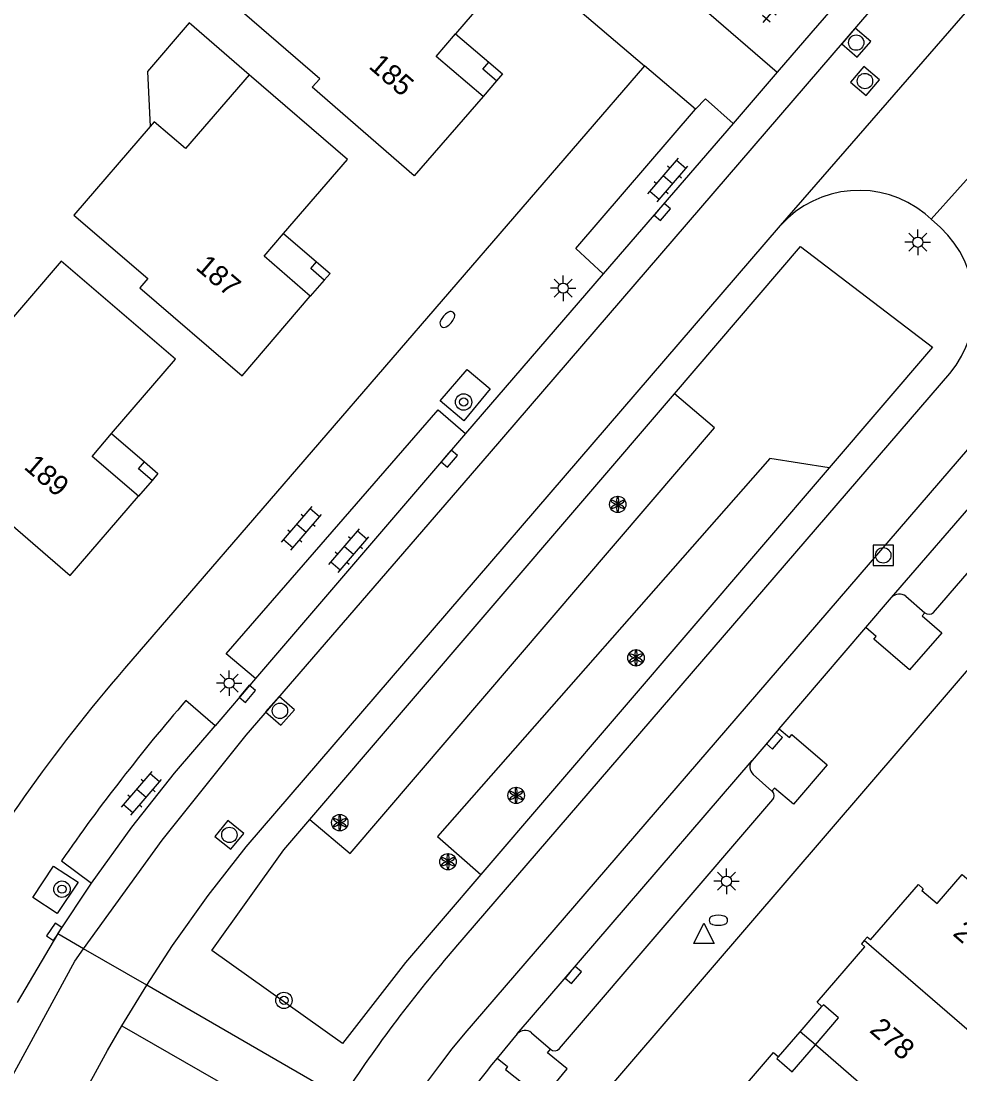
# Model space of a CAD drawing. Extents: x 124000 to 128010, y 398999 to 403000.
# Drawn here: x 127288.7 to 127334.5, y 400103.8 to 400155.2 of the extents above; entities that cross this region are included whole.
import ezdxf

# ---------------------------------------------------------------- set-up
doc = ezdxf.new("R2010")
doc.units = 0
for name, color, linetype in [('gg-anno-huisnummerreeks BGT', 7, 'Continuous'), ('gg-bbg-hoofdgebouw', 7, 'Continuous'), ('gg-bbg-luifel en loopbrug', 7, 'Continuous'), ('gg-bbg-onder overbouw', 7, 'Continuous'), ('gg-bbg-pand overbouw', 7, 'Continuous'), ('gg-bbg-pilaar onder overbouw', 7, 'Continuous'), ('gg-bbg-pilaar pand', 7, 'Continuous'), ('gg-bbg-tussenscheiding', 7, 'Continuous'), ('gg-knt-verharding', 7, 'Continuous'), ('gg-knt-verharding nz', 7, 'Continuous'), ('gt-grn-groengrens', 7, 'Continuous'), ('gt-grn-groengrens NZ', 7, 'Continuous'), ('gt-grn-weggrens', 7, 'Continuous'), ('gt-grn-weggrens revisie', 7, 'Continuous'), ('gt-symb-boom', 7, 'Continuous'), ('gt-symb-brandkraan', 7, 'Continuous'), ('gt-symb-klinker verharding', 7, 'Continuous'), ('gt-symb-kolk', 7, 'Continuous'), ('gt-symb-lichtmast', 7, 'Continuous'), ('gt-symb-rioolschacht', 7, 'Continuous'), ('gt-symb-solitaire heester', 7, 'Continuous'), ('gt-symb-tegel verharding', 7, 'Continuous'), ('gt-symb-waterafsluiter', 7, 'Continuous')]:
    doc.layers.add(name, color=color, linetype=linetype)

# ---------------------------------------------------------------- blocks, each defined once
blk = doc.blocks.new('gt0-KOLK')
at = {"layer": 'gt-symb-kolk'}
blk.add_lwpolyline([(0, 0), (0.375, 0), (0.375, 0.4), (-0.375, 0.4), (-0.375, 0), (0, 0)], dxfattribs=at)
blk = doc.blocks.new('gt0-RS')
at = {"layer": 'gt-symb-rioolschacht'}
blk.add_lwpolyline([(-0.5, -0.5), (0.5, -0.5), (0.5, 0.5), (-0.5, 0.5)], close=True, dxfattribs=at)
blk.add_circle((0, 0), 0.375, dxfattribs=at)
blk = doc.blocks.new('gt0-BOOM')
at = {"layer": 'gt-symb-boom'}
for radius in [0.4, 0.2]:
    blk.add_circle((0, 0), radius, dxfattribs=at)
blk = doc.blocks.new('gt0-KL1')
at = {"layer": 'gt-symb-klinker verharding'}
for p, q in [((-1.15, 0.3), (1.15, 0.3)), ((-1, -0.3), (-1, 0.3)), ((-0.5, 0.3), (-0.5, 0.45)), ((0, -0.3), (0, 0.3)), ((0.5, 0.3), (0.5, 0.45)), ((1, -0.3), (1, 0.3)), ((-1.15, -0.3), (1.15, -0.3)), ((-0.5, -0.45), (-0.5, -0.3)), ((0.5, -0.45), (0.5, -0.3))]:
    blk.add_line(p, q, dxfattribs=at)
blk = doc.blocks.new('gt0-SH')
at = {"layer": 'gt-symb-solitaire heester'}
blk.add_circle((0, 0), 0.4, dxfattribs=at)
for centre, start, end in [((-0.346, 0.2), 270, 30), ((-0.346, -0.2), 330, 90), ((0, 0.4), 210, 330), ((0.346, 0.2), 150, 270), ((0.346, -0.2), 90, 210), ((0, -0.4), 30, 150)]:
    blk.add_arc(centre, 0.4, start, end, dxfattribs=at)
blk = doc.blocks.new('gt0-BR')
at = {"layer": 'gt-symb-brandkraan'}
for centre, radius, start, end in [((-0.244, 0), 0.206, 107.5669, 252.4331), ((0.599, -2.664), 3, 106.892, 107.5669), ((0, -0.691), 0.938, 73.108, 106.892), ((-0.599, -2.664), 3, 72.4331, 73.108), ((0.244, 0), 0.206, 287.567, 72.4331), ((0.599, 2.664), 3, 252.4331, 253.108), ((0, 0.691), 0.938, 253.108, 286.8921), ((-0.599, 2.664), 3, 286.8921, 287.567)]:
    blk.add_arc(centre, radius, start, end, dxfattribs=at)
blk = doc.blocks.new('gt0-LMAST')
at = {"layer": 'gt-symb-lichtmast'}
for p, q in [((-0.005, 0.246), (-0.005, 0.621)), ((-0.182, 0.173), (-0.447, 0.438)), ((0.172, 0.173), (0.437, 0.438)), ((-0.255, -0.004), (-0.63, -0.004)), ((-0.182, -0.181), (-0.447, -0.446)), ((-0.005, -0.254), (-0.005, -0.629)), ((0.437, -0.446), (0.172, -0.181)), ((0.245, -0.004), (0.62, -0.004))]:
    blk.add_line(p, q, dxfattribs=at)
blk.add_circle((-0.005, -0.004), 0.25, dxfattribs=at)
blk = doc.blocks.new('gt0-WAFSL')
at = {"layer": 'gt-symb-waterafsluiter'}
for p, q in [((-0.5, -0.333), (0, 0.667)), ((0, 0.667), (0.5, -0.333)), ((0.5, -0.333), (-0.5, -0.333))]:
    blk.add_line(p, q, dxfattribs=at)
blk = doc.blocks.new('gt0-TEG1')
at = {"layer": 'gt-symb-tegel verharding'}
for p, q in [((-1.125, 0), (1.125, 0)), ((-0.9, -0.25), (-0.9, 0.25)), ((-0.45, -0.25), (-0.45, 0.25)), ((0, -0.25), (0, 0.25)), ((0.45, -0.25), (0.45, 0.25)), ((0.9, -0.25), (0.9, 0.25))]:
    blk.add_line(p, q, dxfattribs=at)

msp = doc.modelspace()

# ---------------------------------------------------------------- linework, layer by layer
at = {"layer": 'gg-bbg-hoofdgebouw'}
msp.add_line((127313.011, 400158.17), (127309.892, 400154.535), dxfattribs=at)
for points in [[(127311.227, 400151.484), (127307.866, 400147.614), (127302.89, 400151.935), (127303.271, 400152.345), (127299.589, 400155.516), (127303.511, 400160.07), (127305.151, 400158.747), (127308.199, 400162.299)], [(127299.825, 400152.542), (127296.718, 400148.935), (127295.197, 400150.248), (127294.994, 400150.013)], [(127301.504, 400144.791), (127304.621, 400148.411), (127299.825, 400152.542)], [(127294.994, 400150.013), (127291.275, 400145.694), (127294.874, 400142.595), (127294.497, 400142.142), (127299.483, 400137.848), (127302.803, 400141.733)], [(127293.112, 400135.047), (127296.224, 400138.661), (127290.662, 400143.451), (127287.556, 400139.844), (127286.722, 400140.566), (127282.8, 400135.999), (127286.475, 400132.843), (127286.108, 400132.417), (127291.101, 400128.116), (127294.433, 400131.982)], [(127330.125, 400110.332), (127332.454, 400113.038), (127332.696, 400112.829), (127332.624, 400112.746), (127333.367, 400112.106), (127334.594, 400113.527), (127335.047, 400113.135)], [(127330.125, 400110.332), (127329.958, 400110.476), (127329.81, 400110.304)], [(127327.754, 400107.087), (127327.512, 400107.296), (127329.841, 400110.002)], [(127329.81, 400110.304), (127329.674, 400110.146), (127329.841, 400110.002)], [(127327.44, 400105.224), (127328.568, 400106.531), (127327.826, 400107.17), (127327.754, 400107.087)], [(127325.631, 400104.629), (127325.559, 400104.546), (127326.302, 400103.906), (127327.44, 400105.224)], [(127323.059, 400102.133), (127325.389, 400104.838), (127325.631, 400104.629)]]:
    msp.add_lwpolyline(points, dxfattribs=at)
at = {"layer": 'gg-bbg-luifel en loopbrug'}
for p, q in [((127326.693, 400105.858), (127327.754, 400107.087)), ((127325.631, 400104.629), (127326.693, 400105.858)), ((127327.44, 400105.224), (127326.693, 400105.858))]:
    msp.add_line(p, q, dxfattribs=at)
msp.add_lwpolyline([(127299.825, 400152.542), (127296.905, 400155.064), (127294.863, 400152.699), (127294.994, 400150.013)], dxfattribs=at)
at = {"layer": 'gg-bbg-onder overbouw'}
for points in [[(127311.227, 400151.484), (127308.941, 400153.427), (127309.892, 400154.535)], [(127302.803, 400141.733), (127300.56, 400143.695), (127301.504, 400144.791)], [(127294.433, 400131.982), (127292.171, 400133.92), (127293.112, 400135.047)]]:
    msp.add_lwpolyline(points, dxfattribs=at)
at = {"layer": 'gg-bbg-pand overbouw'}
for p, q in [((127309.892, 400154.535), (127311.509, 400153.148)), ((127311.882, 400152.247), (127311.227, 400151.484)), ((127301.504, 400144.791), (127303.113, 400143.411)), ((127303.484, 400142.513), (127302.803, 400141.733)), ((127293.112, 400135.047), (127294.714, 400133.657)), ((127295.086, 400132.752), (127294.433, 400131.982))]:
    msp.add_line(p, q, dxfattribs=at)
at = {"layer": 'gg-bbg-pilaar onder overbouw'}
for points in [[(127311.882, 400152.247), (127311.222, 400152.814), (127311.509, 400153.148)], [(127303.484, 400142.513), (127302.828, 400143.085), (127303.113, 400143.411)], [(127295.086, 400132.752), (127294.423, 400133.315), (127294.714, 400133.657)]]:
    msp.add_lwpolyline(points, dxfattribs=at)
at = {"layer": 'gg-bbg-pilaar pand'}
for points in [[(127311.509, 400153.148), (127312.169, 400152.581), (127311.882, 400152.247)], [(127303.113, 400143.411), (127303.773, 400142.845), (127303.484, 400142.513)], [(127294.714, 400133.657), (127295.371, 400133.087), (127295.086, 400132.752)]]:
    msp.add_lwpolyline(points, dxfattribs=at)
at = {"layer": 'gg-bbg-tussenscheiding'}
for p, q in [((127339.59, 400101.85), (127329.81, 400110.304)), ((127336.06, 400097.753), (127327.44, 400105.224))]:
    msp.add_line(p, q, dxfattribs=at)
at = {"layer": 'gg-knt-verharding'}
for p, q in [((127313.011, 400158.17), (127319.094, 400152.977)), ((127328.771, 400156.379), (127327.214, 400154.568)), ((127327.214, 400154.568), (127325.576, 400152.663)), ((127319.094, 400152.977), (127293.743, 400123.57)), ((127321.592, 400150.865), (127319.094, 400152.977)), ((127325.576, 400152.663), (127323.431, 400150.169)), ((127323.431, 400150.169), (127317.092, 400142.82)), ((127333.081, 400145.492), (127332.785, 400145.755)), ((127333.537, 400145.087), (127333.081, 400145.492)), ((127317.092, 400142.82), (127310.378, 400135.042)), ((127331.144, 400127.036), (127342.644, 400140.353)), ((127333.191, 400126.314), (127343.627, 400138.434)), ((127309.9, 400109.99), (127333.996, 400137.967)), ((127310.378, 400135.042), (127300.131, 400123.08)), ((127329.892, 400125.572), (127331.144, 400127.036)), ((127331.844, 400127.098), (127332.771, 400126.299)), ((127325.672, 400120.638), (127329.892, 400125.572)), ((127300.131, 400123.08), (127298.16, 400120.776)), ((127298.16, 400120.776), (127296.742, 400122.016)), ((127325.672, 400120.638), (127324.345, 400119.087)), ((127312.893, 400105.753), (127324.345, 400119.087)), ((127325.309, 400117.595), (127324.393, 400118.406)), ((127314.953, 400105.032), (127325.358, 400117.185)), ((127290.666, 400114.197), (127292.135, 400113.109)), ((127290.49, 400110.627), (127292.135, 400113.109)), ((127293.619, 400106.141), (127294.826, 400108.125)), ((127304.356, 400102.625), (127294.826, 400108.125)), ((127293.619, 400106.141), (127303.138, 400100.685)), ((127312.893, 400105.753), (127311.915, 400104.566)), ((127313.596, 400105.805), (127314.516, 400105.006))]:
    msp.add_line(p, q, dxfattribs=at)
for points in [[(127312.327, 400096.543), (127314.447, 400099.705), (127386.157, 400183.307)], [(127321.592, 400150.865), (127322.07, 400151.37), (127323.431, 400150.169)], [(127317.092, 400142.82), (127315.76, 400144.067), (127321.592, 400150.865)], [(127294.826, 400108.125), (127296.08, 400110.057), (127297.829, 400112.505), (127299.683, 400114.875), (127325.732, 400145.183)], [(127309.139, 400136.626), (127310.455, 400138.159), (127311.577, 400137.221), (127310.295, 400135.661), (127309.139, 400136.626)], [(127300.131, 400123.08), (127298.701, 400124.295), (127309.04, 400136.198), (127310.378, 400135.042)], [(127332.771, 400126.299), (127332.638, 400126.145), (127333.595, 400125.321), (127332.03, 400123.503), (127330.276, 400125.003), (127330.393, 400125.143), (127329.892, 400125.572)], [(127292.135, 400113.109), (127294.102, 400115.83), (127296.182, 400118.466), (127298.16, 400120.776)], [(127325.672, 400120.638), (127326.17, 400120.212), (127326.281, 400120.353), (127328.001, 400118.882), (127326.367, 400116.95), (127325.438, 400117.746), (127325.309, 400117.595)], [(127289.278, 400112.411), (127290.287, 400113.932), (127291.477, 400113.145), (127290.466, 400111.622), (127289.278, 400112.411)], [(127288.529, 400107.281), (127290.487, 400110.623), (127290.49, 400110.627)], [(127290.16, 400099.597), (127291.47, 400102.299), (127292.907, 400104.936), (127293.619, 400106.141)], [(127311.915, 400104.566), (127312.417, 400104.153), (127312.323, 400104.02), (127314.119, 400102.577), (127315.329, 400104.048), (127314.375, 400104.835), (127314.516, 400105.006)]]:
    msp.add_lwpolyline(points, dxfattribs=at)
for centre, radius, start, end in [((127329.558, 400141.771), 5.127, 50.9968, 138.2763), ((127329.979, 400141.283), 5.208, 320.4589, 46.9182), ((127331.528, 400126.678), 0.526, 53.1075, 137.0157), ((127332.973, 400126.532), 0.309, 229.1313, 314.9595), ((127357.998, 400068.235), 84.797, 139.26587, 149.99076), ((127369.312, 400059.353), 95.881, 139.18992, 145.10985), ((127324.738, 400118.773), 0.504, 141.3578, 226.7058), ((127325.138, 400117.367), 0.285, 320.499, 53.1315), ((127360.949, 400065.794), 67.523, 139.11526, 146.94356), ((127313.271, 400105.426), 0.5, 49.3803, 139.0805), ((127314.721, 400105.243), 0.314, 229.1495, 317.6603), ((127355.008, 400069.186), 55.757, 140.6137, 147.5839)]:
    msp.add_arc(centre, radius, start, end, dxfattribs=at)
at = {"layer": 'gg-knt-verharding nz'}
for points in [[(127408.542, 400220.065), (127341.808, 400142.344), (127310.334, 400105.791)], [(127291.749, 400109.901), (127295.579, 400115.196), (127299.67, 400120.32), (127311.546, 400134.062), (127368.17, 400199.936)], [(127269.223, 400015.212), (127279.843, 400076.7), (127280.841, 400082.123), (127281.739, 400086.682), (127282.804, 400090.408), (127284.134, 400094.268), (127285.465, 400097.462), (127288.093, 400103.352), (127291.319, 400109.307), (127291.749, 400109.901)]]:
    msp.add_lwpolyline(points, dxfattribs=at)
msp.add_arc((127356.087, 400068.444), 59.06, 140.77588, 171.44848, dxfattribs=at)
at = {"layer": 'gt-grn-groengrens'}
for p, q in [((127302.789, 400116.215), (127320.556, 400136.981)), ((127328.102, 400133.36), (127311.113, 400113.529))]:
    msp.add_line(p, q, dxfattribs=at)
for points in [[(127302.789, 400116.215), (127304.741, 400114.544), (127322.509, 400135.311), (127320.556, 400136.981)], [(127328.102, 400133.36), (127325.215, 400133.817), (127309.005, 400115.382), (127311.113, 400113.529)]]:
    msp.add_lwpolyline(points, dxfattribs=at)
at = {"layer": 'gt-grn-groengrens NZ'}
for points in [[(127320.556, 400136.981), (127326.7, 400144.162), (127333.147, 400139.25), (127328.102, 400133.36)], [(127298.005, 400109.826), (127301.516, 400114.727), (127302.789, 400116.215)], [(127311.113, 400113.529), (127307.44, 400109.241), (127304.368, 400105.291), (127298.005, 400109.826)]]:
    msp.add_lwpolyline(points, dxfattribs=at)
at = {"layer": 'gt-grn-weggrens'}
for p, q in [((127325.732, 400145.183), (127335.535, 400156.47)), ((127321.888, 400155.848), (127325.576, 400152.663)), ((127291.749, 400109.901), (127290.49, 400110.627)), ((127294.826, 400108.125), (127291.749, 400109.901))]:
    msp.add_line(p, q, dxfattribs=at)
at = {"layer": 'gt-grn-weggrens revisie'}
msp.add_line((127333.081, 400145.492), (127337.067, 400149.944), dxfattribs=at)

# ---------------------------------------------------------------- block references
at = {"layer": 'gt-symb-boom'}
for p in [(127310.28, 400136.575), (127290.695, 400112.81), (127301.519, 400107.385)]:
    msp.add_blockref('gt0-BOOM', p, dxfattribs=at)
at = {"layer": 'gt-symb-brandkraan', "rotation": 49.218432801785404}
msp.add_blockref('gt0-BR', (127309.49, 400140.606), dxfattribs=at)
at = {"layer": 'gt-symb-brandkraan'}
msp.add_blockref('gt0-BR', (127322.703, 400111.295), dxfattribs=at)
at = {"layer": 'gt-symb-klinker verharding'}
for p, rotation in [((127320.239, 400147.407), 49.218432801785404), ((127302.372, 400130.41), 49.21843279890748), ((127304.679, 400129.328), 49.21843280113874), ((127294.572, 400117.483), 49.218432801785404)]:
    msp.add_blockref('gt0-KL1', p, dxfattribs=dict(at, rotation=rotation))
at = {"layer": 'gt-symb-kolk'}
for p, rotation in [((127319.82, 400145.978), -130.82493528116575), ((127309.431, 400133.946), -130.61993954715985), ((127299.577, 400122.469), -130.29689620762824), ((127325.287, 400120.189), -130.53915174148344), ((127290.487, 400110.623), 56.91369260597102), ((127315.475, 400108.759), -130.6590648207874)]:
    msp.add_blockref('gt0-KOLK', p, dxfattribs=dict(at, rotation=rotation))
at = {"layer": 'gt-symb-lichtmast'}
for p in [(127332.432, 400144.373), (127315.139, 400142.131), (127298.852, 400122.865), (127323.104, 400113.202)]:
    msp.add_blockref('gt0-LMAST', p, dxfattribs=at)
at = {"layer": 'gt-symb-rioolschacht'}
for p, rotation in [((127329.424, 400154.106), 49.09427391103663), ((127329.851, 400152.232), 49.74681473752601), ((127301.324, 400121.511), 48.485380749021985), ((127298.858, 400115.458), 50.96448710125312)]:
    msp.add_blockref('gt0-RS', p, dxfattribs=dict(at, rotation=rotation))
msp.add_blockref('gt0-RS', (127330.744, 400129.097), dxfattribs=at)
at = {"layer": 'gt-symb-solitaire heester'}
for p in [(127317.797, 400131.581), (127318.686, 400124.095), (127312.841, 400117.385), (127304.242, 400116.057), (127309.519, 400114.149)]:
    msp.add_blockref('gt0-SH', p, dxfattribs=at)
at = {"layer": 'gt-symb-tegel verharding', "rotation": 49.218432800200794}
msp.add_blockref('gt0-TEG1', (127325.627, 400155.948), dxfattribs=at)
at = {"layer": 'gt-symb-waterafsluiter'}
msp.add_blockref('gt0-WAFSL', (127322.001, 400110.492), dxfattribs=at)

# ---------------------------------------------------------------- texts
at = {"layer": 'gg-anno-huisnummerreeks BGT'}
for s, rotation, p in [('185', 319, (127305.609, 400152.894)), ('187', 319.5, (127297.164, 400143.086)), ('189', 319.2, (127288.794, 400133.352)), ('276', 319.3, (127334.089, 400110.593)), ('278', 319.3, (127330.025, 400105.87))]:
    msp.add_text(s, height=1, rotation=rotation, dxfattribs=at).set_placement(p)

doc.saveas('drawing.dxf')
